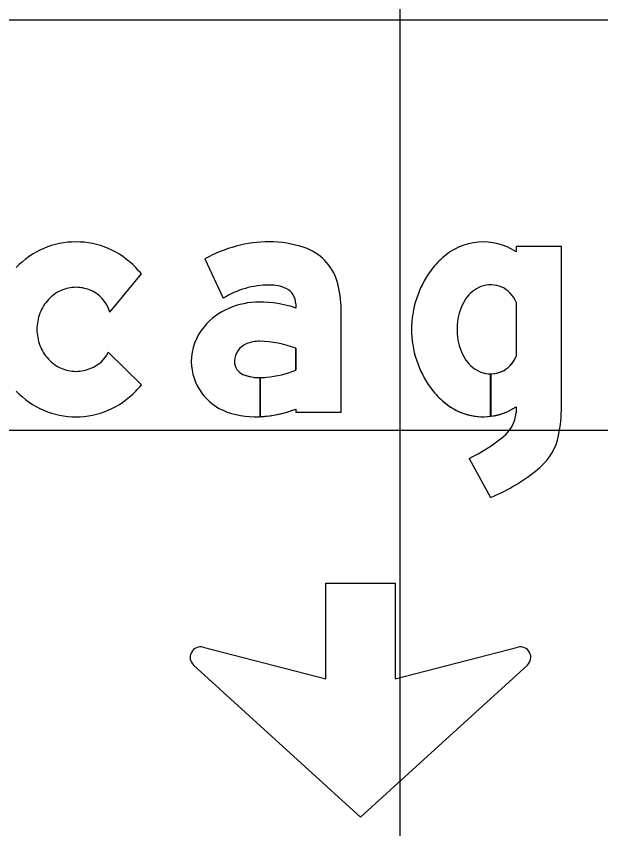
# Model space of a CAD drawing. Extents: x 1797809 to 2198143, y 249608 to 1237864.
# Drawn here: x 2196340.835 to 2196343.685, y 1237195.164 to 1237199.124 of the extents above; entities that cross this region are included whole.
import ezdxf

# ---------------------------------------------------------------- set-up
doc = ezdxf.new("R2010")
doc.units = 0
for name, color, linetype in [('GSBWFILL', 7, 'Continuous'), ('GSCOLORFILL', 7, 'Continuous'), ('GSOUTLINE', 7, 'Continuous'), ('GSSHT', 7, 'Continuous')]:
    doc.layers.add(name, color=color, linetype=linetype)

msp = doc.modelspace()

# ---------------------------------------------------------------- linework, layer by layer
at = {"layer": 'GSBWFILL'}
for p, q in [((2196341.2915, 1237197.6822), (2196341.4453, 1237197.8678)), ((2196343.2722, 1237197.7307), (2196343.2722, 1237197.4653)), ((2196341.4453, 1237197.3281), (2196341.2838, 1237197.4861)), ((2196343.1485, 1237197.174), (2196343.1485, 1237197.3809)), ((2196343.1486, 1237197.3809), (2196343.1486, 1237197.174)), ((2196343.2722, 1237197.2202), (2196343.2722, 1237197.1905)), ((2196343.043, 1237196.969), (2196343.1478, 1237196.7786))]:
    msp.add_line(p, q, dxfattribs=at)
for points in [[(2196343.4937, 1237197.2213), (2196343.4937, 1237198.0021), (2196343.2722, 1237198.0021), (2196343.2722, 1237197.9757)], [(2196341.7555, 1237197.9411), (2196341.8444, 1237197.7492)], [(2196342.1982, 1237197.7222), (2196342.1982, 1237197.7018)], [(2196342.1982, 1237197.2093), (2196342.1982, 1237197.1938), (2196342.4197, 1237197.1938), (2196342.4197, 1237197.6934)], [(2196342.1982, 1237197.5058), (2196342.1982, 1237197.3982)], [(2196342.0238, 1237197.1724), (2196342.0238, 1237197.3624)], [(2196342.0239, 1237197.3624), (2196342.0239, 1237197.1724)], [(2196341.7471, 1237196.0486), (2196342.3452, 1237195.8949), (2196342.3452, 1237196.3607), (2196342.6823, 1237196.3607), (2196342.6823, 1237195.8949), (2196343.2804, 1237196.0486)], [(2196343.3275, 1237195.9614), (2196342.5138, 1237195.2208), (2196341.7001, 1237195.9614)]]:
    msp.add_lwpolyline(points, dxfattribs=at)
for centre, radius, start, end in [((2196341.1264, 1237197.6259), 0.3983, 90, 113.2047), ((2196341.1264, 1237197.6259), 0.3983, 66.7953, 90), ((2196342.0696, 1237197.3896), 0.6347, 90, 119.6631), ((2196342.0696, 1237197.4823), 0.542, 71.834, 90), ((2196343.1117, 1237197.7343), 0.2899, 56.3678, 133.0637), ((2196341.1322, 1237197.6124), 0.4131, 113.2047, 135.9845), ((2196341.1206, 1237197.6124), 0.4131, 44.0155, 66.7953), ((2196342.1609, 1237197.7605), 0.2491, 16.3165, 71.834), ((2196343.141, 1237197.6789), 0.3508, 130.3765, 144.5892), ((2196341.1115, 1237197.6036), 0.4257, 38.3623, 44.0156), ((2196343.2472, 1237197.598), 0.4843, 144.0688, 180), ((2196342.0696, 1237197.3896), 0.4243, 90, 122.0567), ((2196342.0775, 1237197.6463), 0.1677, 63.6188, 92.7072), ((2196341.9317, 1237197.6934), 0.4879, 0, 16.3165), ((2196343.1564, 1237197.6614), 0.155, 110.8676, 146.1465), ((2196343.1485, 1237197.6821), 0.1329, 21.432, 110.8676), ((2196341.1323, 1237197.6121), 0.192, 114.0149, 137.0868), ((2196341.1264, 1237197.6254), 0.1774, 90, 114.0149), ((2196341.1264, 1237197.6254), 0.1774, 68.2139, 90), ((2196341.131, 1237197.6342), 0.1675, 16.6445, 68.5706), ((2196342.1152, 1237197.7222), 0.083, 360, 63.6188), ((2196341.1416, 1237197.6035), 0.2046, 137.0868, 158.9389), ((2196342.0206, 1237197.3511), 0.3797, 90, 113.1768), ((2196342.0206, 1237197.1718), 0.559, 71.4755, 90), ((2196343.2401, 1237197.6053), 0.2557, 146.1465, 181.6462), ((2196341.9946, 1237197.4076), 0.3175, 112.8774, 140.1871), ((2196341.156, 1237197.598), 0.22, 158.9389, 180), ((2196341.9556, 1237197.4401), 0.2667, 140.1871, 180), ((2196341.156, 1237197.598), 0.22, 180, 201.0611), ((2196343.2472, 1237197.598), 0.4843, 180, 215.9312), ((2196343.2401, 1237197.5906), 0.2557, 178.3538, 213.8535), ((2196341.9934, 1237197.4404), 0.0941, 113.408, 177.7075), ((2196342.0196, 1237197.3798), 0.1601, 88.6403, 113.408), ((2196342.008, 1237196.9957), 0.5444, 69.5454, 88.375), ((2196341.1416, 1237197.5924), 0.2046, 201.0612, 222.9132), ((2196341.1323, 1237197.5838), 0.192, 222.9132, 245.9851), ((2196341.1496, 1237197.5479), 0.1478, 289.3607, 335.2803), ((2196343.1564, 1237197.5345), 0.155, 213.8535, 249.1324), ((2196343.1485, 1237197.5138), 0.1329, 270.0239, 338.568), ((2196341.1264, 1237197.5705), 0.1774, 245.9851, 270), ((2196341.1264, 1237197.5705), 0.1774, 270, 294.0149), ((2196341.9438, 1237197.4401), 0.2549, 180, 216.8494), ((2196341.9995, 1237197.4401), 0.1002, 177.7075, 180), ((2196341.9657, 1237197.4401), 0.0664, 180, 247.966), ((2196342.0238, 1237197.5838), 0.2214, 247.966, 270), ((2196342.0109, 1237197.8745), 0.5118, 274.983, 291.4646), ((2196343.1485, 1237197.5138), 0.1329, 249.1324, 270), ((2196342.0238, 1237197.5838), 0.2214, 270.0143, 278.1886), ((2196341.1322, 1237197.5836), 0.4131, 224.0155, 246.7953), ((2196341.1206, 1237197.5836), 0.4131, 293.2047, 315.9845), ((2196341.1115, 1237197.5923), 0.4257, 315.9845, 321.6377), ((2196343.141, 1237197.517), 0.3508, 215.4108, 229.6235), ((2196341.9664, 1237197.4571), 0.2832, 216.8494, 239.6064), ((2196343.1117, 1237197.4616), 0.2899, 226.9363, 277.3093), ((2196341.9954, 1237197.5527), 0.381, 243.1197, 270), ((2196343.1117, 1237197.4616), 0.2899, 277.3204, 303.6322), ((2196342.774, 1237197.2213), 0.7197, 348.7705, 0), ((2196341.1264, 1237197.57), 0.3983, 246.7953, 270), ((2196341.1264, 1237197.57), 0.3983, 270, 293.2047), ((2196341.9954, 1237197.7368), 0.5652, 270, 272.8858), ((2196341.9954, 1237197.7368), 0.5652, 272.8914, 291.0305), ((2196343.1038, 1237197.2055), 0.1691, 308.931, 354.924), ((2196342.6869, 1237197.7215), 0.8325, 295.319, 308.931), ((2196343.2084, 1237197.135), 0.2768, 310.504, 348.7705), ((2196342.8196, 1237197.5902), 0.8754, 292.0208, 310.504), ((2196341.7344, 1237195.9991), 0.0511, 75.5925, 227.6952), ((2196343.2931, 1237195.9991), 0.0511, 312.3048, 104.4075)]:
    msp.add_arc(centre, radius, start, end, dxfattribs=at)
at = {"layer": 'GSCOLORFILL'}
for p, q in [((2196341.2915, 1237197.6822), (2196341.4453, 1237197.8678)), ((2196343.2722, 1237197.7307), (2196343.2722, 1237197.4653)), ((2196341.4453, 1237197.3281), (2196341.2838, 1237197.4861)), ((2196343.1485, 1237197.174), (2196343.1485, 1237197.3809)), ((2196343.1486, 1237197.3809), (2196343.1486, 1237197.174)), ((2196343.2722, 1237197.2202), (2196343.2722, 1237197.1905)), ((2196343.043, 1237196.969), (2196343.1478, 1237196.7786))]:
    msp.add_line(p, q, dxfattribs=at)
for points in [[(2196343.4937, 1237197.2213), (2196343.4937, 1237198.0021), (2196343.2722, 1237198.0021), (2196343.2722, 1237197.9757)], [(2196341.7555, 1237197.9411), (2196341.8444, 1237197.7492)], [(2196342.1982, 1237197.7222), (2196342.1982, 1237197.7018)], [(2196342.1982, 1237197.2093), (2196342.1982, 1237197.1938), (2196342.4197, 1237197.1938), (2196342.4197, 1237197.6934)], [(2196342.1982, 1237197.5058), (2196342.1982, 1237197.3982)], [(2196342.0238, 1237197.1724), (2196342.0238, 1237197.3624)], [(2196342.0239, 1237197.3624), (2196342.0239, 1237197.1724)], [(2196341.7471, 1237196.0486), (2196342.3452, 1237195.8949), (2196342.3452, 1237196.3607), (2196342.6823, 1237196.3607), (2196342.6823, 1237195.8949), (2196343.2804, 1237196.0486)], [(2196343.3275, 1237195.9614), (2196342.5138, 1237195.2208), (2196341.7001, 1237195.9614)]]:
    msp.add_lwpolyline(points, dxfattribs=at)
for centre, radius, start, end in [((2196341.1264, 1237197.6259), 0.3983, 90, 113.2047), ((2196341.1264, 1237197.6259), 0.3983, 66.7953, 90), ((2196342.0696, 1237197.3896), 0.6347, 90, 119.6631), ((2196342.0696, 1237197.4823), 0.542, 71.834, 90), ((2196343.1117, 1237197.7343), 0.2899, 56.3678, 133.0637), ((2196341.1322, 1237197.6124), 0.4131, 113.2047, 135.9845), ((2196341.1206, 1237197.6124), 0.4131, 44.0155, 66.7953), ((2196342.1609, 1237197.7605), 0.2491, 16.3165, 71.834), ((2196343.141, 1237197.6789), 0.3508, 130.3765, 144.5892), ((2196341.1115, 1237197.6036), 0.4257, 38.3623, 44.0156), ((2196343.2472, 1237197.598), 0.4843, 144.0688, 180), ((2196342.0696, 1237197.3896), 0.4243, 90, 122.0567), ((2196342.0775, 1237197.6463), 0.1677, 63.6188, 92.7072), ((2196341.9317, 1237197.6934), 0.4879, 0, 16.3165), ((2196343.1564, 1237197.6614), 0.155, 110.8676, 146.1465), ((2196343.1485, 1237197.6821), 0.1329, 21.432, 110.8676), ((2196341.1323, 1237197.6121), 0.192, 114.0149, 137.0868), ((2196341.1264, 1237197.6254), 0.1774, 90, 114.0149), ((2196341.1264, 1237197.6254), 0.1774, 68.2139, 90), ((2196341.131, 1237197.6342), 0.1675, 16.6445, 68.5706), ((2196342.1152, 1237197.7222), 0.083, 360, 63.6188), ((2196341.1416, 1237197.6035), 0.2046, 137.0868, 158.9389), ((2196342.0206, 1237197.3511), 0.3797, 90, 113.1768), ((2196342.0206, 1237197.1718), 0.559, 71.4755, 90), ((2196343.2401, 1237197.6053), 0.2557, 146.1465, 181.6462), ((2196341.9946, 1237197.4076), 0.3175, 112.8774, 140.1871), ((2196341.156, 1237197.598), 0.22, 158.9389, 180), ((2196341.9556, 1237197.4401), 0.2667, 140.1871, 180), ((2196341.156, 1237197.598), 0.22, 180, 201.0611), ((2196343.2472, 1237197.598), 0.4843, 180, 215.9312), ((2196343.2401, 1237197.5906), 0.2557, 178.3538, 213.8535), ((2196341.9934, 1237197.4404), 0.0941, 113.408, 177.7075), ((2196342.0196, 1237197.3798), 0.1601, 88.6403, 113.408), ((2196342.008, 1237196.9957), 0.5444, 69.5454, 88.375), ((2196341.1416, 1237197.5924), 0.2046, 201.0612, 222.9132), ((2196341.1323, 1237197.5838), 0.192, 222.9132, 245.9851), ((2196341.1496, 1237197.5479), 0.1478, 289.3607, 335.2803), ((2196343.1564, 1237197.5345), 0.155, 213.8535, 249.1324), ((2196343.1485, 1237197.5138), 0.1329, 270.0239, 338.568), ((2196341.1264, 1237197.5705), 0.1774, 245.9851, 270), ((2196341.1264, 1237197.5705), 0.1774, 270, 294.0149), ((2196341.9438, 1237197.4401), 0.2549, 180, 216.8494), ((2196341.9995, 1237197.4401), 0.1002, 177.7075, 180), ((2196341.9657, 1237197.4401), 0.0664, 180, 247.966), ((2196342.0238, 1237197.5838), 0.2214, 247.966, 270), ((2196342.0109, 1237197.8745), 0.5118, 274.983, 291.4646), ((2196343.1485, 1237197.5138), 0.1329, 249.1324, 270), ((2196342.0238, 1237197.5838), 0.2214, 270.0143, 278.1886), ((2196341.1322, 1237197.5836), 0.4131, 224.0155, 246.7953), ((2196341.1206, 1237197.5836), 0.4131, 293.2047, 315.9845), ((2196341.1115, 1237197.5923), 0.4257, 315.9845, 321.6377), ((2196343.141, 1237197.517), 0.3508, 215.4108, 229.6235), ((2196341.9664, 1237197.4571), 0.2832, 216.8494, 239.6064), ((2196343.1117, 1237197.4616), 0.2899, 226.9363, 277.3093), ((2196341.9954, 1237197.5527), 0.381, 243.1197, 270), ((2196343.1117, 1237197.4616), 0.2899, 277.3204, 303.6322), ((2196342.774, 1237197.2213), 0.7197, 348.7705, 0), ((2196341.1264, 1237197.57), 0.3983, 246.7953, 270), ((2196341.1264, 1237197.57), 0.3983, 270, 293.2047), ((2196341.9954, 1237197.7368), 0.5652, 270, 272.8858), ((2196341.9954, 1237197.7368), 0.5652, 272.8914, 291.0305), ((2196343.1038, 1237197.2055), 0.1691, 308.931, 354.924), ((2196342.6869, 1237197.7215), 0.8325, 295.319, 308.931), ((2196343.2084, 1237197.135), 0.2768, 310.504, 348.7705), ((2196342.8196, 1237197.5902), 0.8754, 292.0208, 310.504), ((2196341.7344, 1237195.9991), 0.0511, 75.5925, 227.6952), ((2196343.2931, 1237195.9991), 0.0511, 312.3048, 104.4075)]:
    msp.add_arc(centre, radius, start, end, dxfattribs=at)
at = {"layer": 'GSOUTLINE'}
for p, q in [((2196341.2915, 1237197.6822), (2196341.4453, 1237197.8678)), ((2196343.2722, 1237197.7307), (2196343.2722, 1237197.4653)), ((2196341.4453, 1237197.3281), (2196341.2838, 1237197.4861)), ((2196343.2722, 1237197.2202), (2196343.2722, 1237197.1905)), ((2196343.043, 1237196.969), (2196343.1478, 1237196.7786))]:
    msp.add_line(p, q, dxfattribs=at)
for points in [[(2196343.4937, 1237197.2213), (2196343.4937, 1237198.0021), (2196343.2722, 1237198.0021), (2196343.2722, 1237197.9757)], [(2196341.7555, 1237197.9411), (2196341.8444, 1237197.7492)], [(2196342.1982, 1237197.7222), (2196342.1982, 1237197.7018)], [(2196342.1982, 1237197.2093), (2196342.1982, 1237197.1938), (2196342.4197, 1237197.1938), (2196342.4197, 1237197.6934)], [(2196342.1982, 1237197.3982), (2196342.1982, 1237197.5058)], [(2196341.7471, 1237196.0486), (2196342.3452, 1237195.8949), (2196342.3452, 1237196.3607), (2196342.6823, 1237196.3607), (2196342.6823, 1237195.8949), (2196343.2804, 1237196.0486)], [(2196343.3275, 1237195.9614), (2196342.5138, 1237195.2208), (2196341.7001, 1237195.9614)]]:
    msp.add_lwpolyline(points, dxfattribs=at)
for centre, radius, start, end in [((2196341.1264, 1237197.6259), 0.3983, 90, 113.2047), ((2196341.1264, 1237197.6259), 0.3983, 66.7953, 90), ((2196342.0696, 1237197.3896), 0.6347, 90, 119.6631), ((2196342.0696, 1237197.4823), 0.542, 71.834, 90), ((2196343.1117, 1237197.7343), 0.2899, 56.3678, 133.0637), ((2196341.1322, 1237197.6124), 0.4131, 113.2047, 135.9845), ((2196341.1206, 1237197.6124), 0.4131, 44.0155, 66.7953), ((2196342.1609, 1237197.7605), 0.2491, 16.3165, 71.834), ((2196343.141, 1237197.6789), 0.3508, 130.3765, 144.5892), ((2196341.1115, 1237197.6036), 0.4257, 38.3623, 44.0156), ((2196343.2472, 1237197.598), 0.4843, 144.0688, 180), ((2196342.0696, 1237197.3896), 0.4243, 90, 122.0567), ((2196342.0775, 1237197.6463), 0.1677, 63.6188, 92.7072), ((2196341.9317, 1237197.6934), 0.4879, 0, 16.3165), ((2196343.1564, 1237197.6614), 0.155, 110.8676, 146.1465), ((2196343.1485, 1237197.6821), 0.1329, 21.432, 110.8676), ((2196341.1323, 1237197.6121), 0.192, 114.0149, 137.0868), ((2196341.1264, 1237197.6254), 0.1774, 90, 114.0149), ((2196341.1264, 1237197.6254), 0.1774, 68.2139, 90), ((2196341.131, 1237197.6342), 0.1675, 16.6445, 68.5706), ((2196342.1152, 1237197.7222), 0.083, 360, 63.6188), ((2196341.1416, 1237197.6035), 0.2046, 137.0868, 158.9389), ((2196342.0206, 1237197.3511), 0.3797, 90, 113.1768), ((2196342.0206, 1237197.1718), 0.559, 71.4755, 90), ((2196343.2401, 1237197.6053), 0.2557, 146.1465, 181.6462), ((2196341.9946, 1237197.4076), 0.3175, 112.8774, 140.1871), ((2196341.156, 1237197.598), 0.22, 158.9389, 180), ((2196341.9556, 1237197.4401), 0.2667, 140.1871, 180), ((2196341.156, 1237197.598), 0.22, 180, 201.0611), ((2196343.2472, 1237197.598), 0.4843, 180, 215.9312), ((2196343.2401, 1237197.5906), 0.2557, 178.3538, 213.8535), ((2196341.9934, 1237197.4404), 0.0941, 113.408, 177.7075), ((2196342.0196, 1237197.3798), 0.1601, 88.6475, 113.408), ((2196342.008, 1237196.9957), 0.5444, 69.5454, 88.3729), ((2196342.0232, 1237197.5316), 0.0083, 88.3729, 88.6475), ((2196341.1416, 1237197.5924), 0.2046, 201.0612, 222.9132), ((2196341.1323, 1237197.5838), 0.192, 222.9132, 245.9851), ((2196341.1496, 1237197.5479), 0.1478, 289.3607, 335.2803), ((2196343.1564, 1237197.5345), 0.155, 213.8535, 249.1324), ((2196343.1485, 1237197.5138), 0.1329, 249.1324, 338.568), ((2196341.1264, 1237197.5705), 0.1774, 245.9851, 270), ((2196341.1264, 1237197.5705), 0.1774, 270, 294.0149), ((2196341.9438, 1237197.4401), 0.2549, 180, 216.8494), ((2196341.9995, 1237197.4401), 0.1002, 177.7075, 180), ((2196341.9657, 1237197.4401), 0.0664, 180, 247.966), ((2196342.0238, 1237197.5838), 0.2214, 247.966, 278.1886), ((2196342.0109, 1237197.8745), 0.5118, 274.983, 291.4646), ((2196341.1322, 1237197.5836), 0.4131, 224.0155, 246.7953), ((2196341.1206, 1237197.5836), 0.4131, 293.2047, 315.9845), ((2196341.1115, 1237197.5923), 0.4257, 315.9845, 321.6377), ((2196343.141, 1237197.517), 0.3508, 215.4108, 229.6235), ((2196341.9664, 1237197.4571), 0.2832, 216.8494, 239.6064), ((2196343.1117, 1237197.4616), 0.2899, 226.9363, 303.6322), ((2196341.9954, 1237197.5527), 0.381, 243.1197, 270), ((2196342.774, 1237197.2213), 0.7197, 348.7705, 0), ((2196341.1264, 1237197.57), 0.3983, 246.7953, 270), ((2196341.1264, 1237197.57), 0.3983, 270, 293.2047), ((2196341.9954, 1237197.7368), 0.5652, 270, 291.0305), ((2196343.1038, 1237197.2055), 0.1691, 308.931, 354.924), ((2196342.6869, 1237197.7215), 0.8325, 295.319, 308.931), ((2196343.2084, 1237197.135), 0.2768, 310.504, 348.7705), ((2196342.8196, 1237197.5902), 0.8754, 292.0208, 310.504), ((2196341.7344, 1237195.9991), 0.0511, 75.5925, 227.6952), ((2196343.2931, 1237195.9991), 0.0511, 312.3048, 104.4075)]:
    msp.add_arc(centre, radius, start, end, dxfattribs=at)
at = {"layer": 'GSSHT'}
for p, q in [((2196342.7065, 1237163.1062), (2196342.7065, 1237223.1062)), ((2196264.7065, 1237199.1062), (2196394.7065, 1237199.1062)), ((2196264.7065, 1237197.1062), (2196394.7065, 1237197.1062))]:
    msp.add_line(p, q, dxfattribs=at)

doc.saveas('drawing.dxf')
